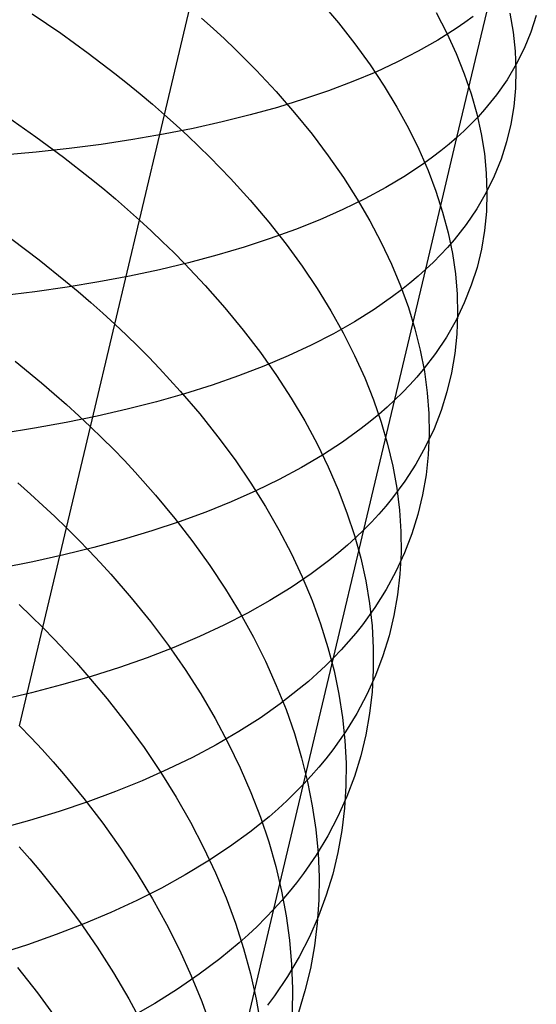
# Model space of a CAD drawing. Extents: x -383 to 1849, y -1185 to -529.
# Tile 284 of 656: x 228 to 234, y -1072 to -1061. Entities that reach past the tile are written whole.
import ezdxf

# ---------------------------------------------------------------- set-up
doc = ezdxf.new("R2010")
doc.units = 0
doc.layers.add('PREDEFINITO', color=7, linetype='CONTINUOUS')

msp = doc.modelspace()

# ---------------------------------------------------------------- linework, layer by layer
at = {"layer": 'PREDEFINITO'}
for p, q in [((231.472, -1060.332, 507.082), (231.682, -1060.582, 506.718)), ((233.097, -1061.95, 493.274), (233.48, -1060.352, 492.469)), ((228.02, -1060.471, 511.804), (228.361, -1060.705, 511.545)), ((229.603, -1061.678, 510.403), (229.905, -1060.402, 509.575)), ((232.851, -1060.458, 503.976), (232.978, -1060.702, 503.569)), ((233.73, -1060.464, 500.652), (233.77, -1060.692, 500.217)), ((234.048, -1060.493, 496.759), (233.984, -1060.691, 496.316)), ((230.046, -1060.525, 509.418), (230.184, -1060.648, 509.259)), ((231.682, -1060.582, 506.718), (231.878, -1060.832, 506.345)), ((233.193, -1060.576, 491.835), (233.089, -1060.648, 491.627)), ((233.292, -1060.503, 492.045), (233.193, -1060.576, 491.835)), ((228.361, -1060.705, 511.545), (228.691, -1060.942, 511.276)), ((230.184, -1060.648, 509.259), (230.318, -1060.772, 509.098)), ((233.089, -1060.648, 491.627), (232.87, -1060.787, 491.213)), ((232.978, -1060.702, 503.569), (233.089, -1060.945, 503.157)), ((233.77, -1060.692, 500.217), (233.795, -1060.918, 499.781)), ((233.984, -1060.691, 496.316), (233.904, -1060.885, 495.874)), ((230.318, -1060.772, 509.098), (230.448, -1060.896, 508.934)), ((231.878, -1060.832, 506.345), (232.06, -1061.084, 505.966)), ((232.87, -1060.787, 491.213), (232.637, -1060.92, 490.806)), ((228.691, -1060.942, 511.276), (229.008, -1061.184, 510.995)), ((230.448, -1060.896, 508.934), (230.699, -1061.147, 508.599)), ((232.637, -1060.92, 490.806), (232.389, -1061.047, 490.404)), ((233.089, -1060.945, 503.157), (233.186, -1061.188, 502.74)), ((233.795, -1060.918, 499.781), (233.805, -1061.141, 499.343)), ((233.904, -1060.885, 495.874), (233.809, -1061.075, 495.433)), ((232.06, -1061.084, 505.966), (232.227, -1061.336, 505.58)), ((232.389, -1061.047, 490.404), (232.128, -1061.168, 490.009)), ((233.809, -1061.075, 495.433), (233.698, -1061.26, 494.995)), ((229.008, -1061.184, 510.995), (229.161, -1061.306, 510.851)), ((230.699, -1061.147, 508.599), (230.936, -1061.4, 508.255)), ((232.128, -1061.168, 490.009), (231.853, -1061.283, 489.62)), ((233.186, -1061.188, 502.74), (233.269, -1061.429, 502.319)), ((233.805, -1061.141, 499.343), (233.8, -1061.361, 498.904)), ((229.161, -1061.306, 510.851), (229.312, -1061.429, 510.704)), ((231.853, -1061.283, 489.62), (231.565, -1061.392, 489.239)), ((233.698, -1061.26, 494.995), (233.571, -1061.441, 494.559)), ((229.312, -1061.429, 510.704), (229.459, -1061.553, 510.555)), ((230.936, -1061.4, 508.255), (231.158, -1061.655, 507.903)), ((231.565, -1061.392, 489.239), (231.265, -1061.494, 488.865)), ((232.227, -1061.336, 505.58), (232.38, -1061.588, 505.187)), ((233.269, -1061.429, 502.319), (233.337, -1061.669, 501.894)), ((233.8, -1061.361, 498.904), (233.779, -1061.578, 498.464)), ((229.459, -1061.553, 510.555), (229.603, -1061.678, 510.403)), ((231.265, -1061.494, 488.865), (230.953, -1061.591, 488.498)), ((233.571, -1061.441, 494.559), (233.429, -1061.616, 494.127)), ((230.953, -1061.591, 488.498), (230.628, -1061.68, 488.14)), ((231.158, -1061.655, 507.903), (231.366, -1061.911, 507.542)), ((232.38, -1061.588, 505.187), (232.519, -1061.84, 504.789)), ((233.337, -1061.669, 501.894), (233.389, -1061.907, 501.467)), ((233.429, -1061.616, 494.127), (233.352, -1061.702, 493.912)), ((233.779, -1061.578, 498.464), (233.744, -1061.792, 498.023)), ((227.725, -1061.704, 512.641), (228.065, -1061.943, 512.385)), ((229.303, -1062.937, 511.256), (229.603, -1061.678, 510.403)), ((229.603, -1061.678, 510.403), (229.743, -1061.803, 510.248)), ((230.293, -1061.764, 487.79), (229.946, -1061.841, 487.449)), ((230.628, -1061.68, 488.14), (230.293, -1061.764, 487.79)), ((233.271, -1061.786, 493.698), (233.186, -1061.869, 493.485)), ((233.352, -1061.702, 493.912), (233.271, -1061.786, 493.698)), ((233.744, -1061.792, 498.023), (233.693, -1062.003, 497.583)), ((229.946, -1061.841, 487.449), (229.59, -1061.911, 487.117)), ((229.743, -1061.803, 510.248), (229.88, -1061.929, 510.091)), ((232.519, -1061.84, 504.789), (232.643, -1062.091, 504.385)), ((233.186, -1061.869, 493.485), (233.097, -1061.95, 493.274)), ((233.389, -1061.907, 501.467), (233.427, -1062.143, 501.037)), ((228.065, -1061.943, 512.385), (228.394, -1062.186, 512.119)), ((229.223, -1061.975, 486.795), (228.846, -1062.032, 486.482)), ((229.59, -1061.911, 487.117), (229.223, -1061.975, 486.795)), ((229.88, -1061.929, 510.091), (230.013, -1062.056, 509.931)), ((231.366, -1061.911, 507.542), (231.561, -1062.168, 507.174)), ((232.728, -1063.524, 494.131), (233.097, -1061.95, 493.274)), ((233.097, -1061.95, 493.274), (233.004, -1062.03, 493.063)), ((233.693, -1062.003, 497.583), (233.627, -1062.209, 497.144)), ((228.067, -1062.126, 485.888), (227.664, -1062.163, 485.607)), ((228.461, -1062.083, 486.18), (228.067, -1062.126, 485.888)), ((228.846, -1062.032, 486.482), (228.461, -1062.083, 486.18)), ((230.013, -1062.056, 509.931), (230.143, -1062.184, 509.769)), ((232.643, -1062.091, 504.385), (232.753, -1062.343, 503.976)), ((232.908, -1062.109, 492.854), (232.807, -1062.186, 492.646)), ((233.004, -1062.03, 493.063), (232.908, -1062.109, 492.854)), ((233.427, -1062.143, 501.037), (233.45, -1062.376, 500.605)), ((228.394, -1062.186, 512.119), (228.71, -1062.433, 511.842)), ((230.143, -1062.184, 509.769), (230.392, -1062.441, 509.438)), ((231.561, -1062.168, 507.174), (231.741, -1062.427, 506.798)), ((232.702, -1062.261, 492.439), (232.482, -1062.408, 492.029)), ((232.807, -1062.186, 492.646), (232.702, -1062.261, 492.439)), ((233.627, -1062.209, 497.144), (233.545, -1062.411, 496.706)), ((232.753, -1062.343, 503.976), (232.848, -1062.593, 503.563)), ((233.45, -1062.376, 500.605), (233.458, -1062.608, 500.171)), ((228.71, -1062.433, 511.842), (228.864, -1062.557, 511.699)), ((230.392, -1062.441, 509.438), (230.627, -1062.7, 509.098)), ((231.741, -1062.427, 506.798), (231.906, -1062.686, 506.416)), ((232.482, -1062.408, 492.029), (232.247, -1062.548, 491.626)), ((233.545, -1062.411, 496.706), (233.448, -1062.609, 496.27)), ((228.864, -1062.557, 511.699), (229.014, -1062.683, 511.554)), ((232.247, -1062.548, 491.626), (231.998, -1062.683, 491.228)), ((232.848, -1062.593, 503.563), (232.928, -1062.842, 503.146)), ((233.448, -1062.609, 496.27), (233.336, -1062.802, 495.836)), ((233.458, -1062.608, 500.171), (233.451, -1062.836, 499.736)), ((229.014, -1062.683, 511.554), (229.16, -1062.81, 511.406)), ((230.627, -1062.7, 509.098), (230.848, -1062.961, 508.749)), ((231.998, -1062.683, 491.228), (231.735, -1062.811, 490.836)), ((231.906, -1062.686, 506.416), (232.058, -1062.945, 506.027)), ((229.16, -1062.81, 511.406), (229.303, -1062.937, 511.256)), ((231.735, -1062.811, 490.836), (231.458, -1062.933, 490.451)), ((232.928, -1062.842, 503.146), (232.993, -1063.09, 502.725)), ((233.336, -1062.802, 495.836), (233.208, -1062.991, 495.404)), ((233.451, -1062.836, 499.736), (233.429, -1063.061, 499.3)), ((229.008, -1064.18, 512.134), (229.303, -1062.937, 511.256)), ((229.303, -1062.937, 511.256), (229.443, -1063.065, 511.103)), ((230.848, -1062.961, 508.749), (231.055, -1063.224, 508.393)), ((231.458, -1062.933, 490.451), (231.169, -1063.048, 490.074)), ((232.058, -1062.945, 506.027), (232.194, -1063.204, 505.633)), ((229.443, -1063.065, 511.103), (229.579, -1063.195, 510.948)), ((231.169, -1063.048, 490.074), (230.867, -1063.158, 489.703)), ((233.208, -1062.991, 495.404), (233.064, -1063.174, 494.976)), ((233.429, -1063.061, 499.3), (233.392, -1063.283, 498.864)), ((227.775, -1063.165, 513.25), (228.103, -1063.413, 512.987)), ((229.579, -1063.195, 510.948), (229.712, -1063.324, 510.79)), ((230.867, -1063.158, 489.703), (230.553, -1063.26, 489.34)), ((233.064, -1063.174, 494.976), (232.986, -1063.263, 494.763)), ((232.993, -1063.09, 502.725), (233.044, -1063.336, 502.301)), ((230.553, -1063.26, 489.34), (230.227, -1063.357, 488.986)), ((231.055, -1063.224, 508.393), (231.248, -1063.488, 508.028)), ((232.194, -1063.204, 505.633), (232.317, -1063.464, 505.233)), ((232.986, -1063.263, 494.763), (232.904, -1063.352, 494.551)), ((233.392, -1063.283, 498.864), (233.339, -1063.502, 498.428)), ((228.103, -1063.413, 512.987), (228.418, -1063.665, 512.713)), ((229.712, -1063.324, 510.79), (229.842, -1063.455, 510.63)), ((230.227, -1063.357, 488.986), (229.89, -1063.446, 488.639)), ((232.818, -1063.439, 494.34), (232.728, -1063.524, 494.131)), ((232.904, -1063.352, 494.551), (232.818, -1063.439, 494.34)), ((233.044, -1063.336, 502.301), (233.08, -1063.58, 501.875)), ((229.543, -1063.53, 488.302), (229.185, -1063.606, 487.973)), ((229.89, -1063.446, 488.639), (229.543, -1063.53, 488.302)), ((229.842, -1063.455, 510.63), (230.089, -1063.718, 510.302)), ((231.248, -1063.488, 508.028), (231.426, -1063.753, 507.657)), ((231.985, -1066.638, 495.904), (232.728, -1063.524, 494.131)), ((232.317, -1063.464, 505.233), (232.425, -1063.722, 504.829)), ((232.728, -1063.524, 494.131), (232.635, -1063.608, 493.922)), ((233.339, -1063.502, 498.428), (233.271, -1063.716, 497.993)), ((228.418, -1063.665, 512.713), (228.571, -1063.792, 512.572)), ((229.185, -1063.606, 487.973), (228.817, -1063.676, 487.654)), ((232.635, -1063.608, 493.922), (232.537, -1063.69, 493.715)), ((233.08, -1063.58, 501.875), (233.101, -1063.822, 501.447)), ((228.439, -1063.738, 487.345), (228.053, -1063.794, 487.045)), ((228.817, -1063.676, 487.654), (228.439, -1063.738, 487.345)), ((230.089, -1063.718, 510.302), (230.323, -1063.984, 509.966)), ((231.426, -1063.753, 507.657), (231.59, -1064.02, 507.279)), ((232.436, -1063.771, 493.508), (232.33, -1063.85, 493.304)), ((232.425, -1063.722, 504.829), (232.518, -1063.98, 504.42)), ((232.537, -1063.69, 493.715), (232.436, -1063.771, 493.508)), ((233.271, -1063.716, 497.993), (233.187, -1063.926, 497.559)), ((228.053, -1063.794, 487.045), (227.657, -1063.843, 486.756)), ((228.571, -1063.792, 512.572), (228.72, -1063.921, 512.428)), ((232.33, -1063.85, 493.304), (232.109, -1064.005, 492.898)), ((233.101, -1063.822, 501.447), (233.107, -1064.062, 501.017)), ((228.72, -1063.921, 512.428), (228.866, -1064.05, 512.282)), ((230.323, -1063.984, 509.966), (230.543, -1064.251, 509.621)), ((231.59, -1064.02, 507.279), (231.74, -1064.286, 506.895)), ((232.109, -1064.005, 492.898), (231.872, -1064.153, 492.497)), ((232.518, -1063.98, 504.42), (232.596, -1064.237, 504.007)), ((233.187, -1063.926, 497.559), (233.088, -1064.132, 497.127)), ((228.866, -1064.05, 512.282), (229.008, -1064.18, 512.134)), ((233.088, -1064.132, 497.127), (232.973, -1064.334, 496.697)), ((233.107, -1064.062, 501.017), (233.098, -1064.298, 500.586)), ((228.718, -1065.407, 513.036), (229.008, -1064.18, 512.134)), ((229.008, -1064.18, 512.134), (229.148, -1064.312, 511.983)), ((230.543, -1064.251, 509.621), (230.749, -1064.521, 509.269)), ((231.872, -1064.153, 492.497), (231.621, -1064.295, 492.103)), ((232.596, -1064.237, 504.007), (232.66, -1064.493, 503.591)), ((229.148, -1064.312, 511.983), (229.283, -1064.444, 511.829)), ((231.621, -1064.295, 492.103), (231.357, -1064.43, 491.715)), ((231.74, -1064.286, 506.895), (231.875, -1064.553, 506.505)), ((232.973, -1064.334, 496.697), (232.843, -1064.53, 496.27)), ((233.098, -1064.298, 500.586), (233.074, -1064.532, 500.154)), ((229.283, -1064.444, 511.829), (229.415, -1064.576, 511.673)), ((231.357, -1064.43, 491.715), (231.079, -1064.559, 491.333)), ((232.66, -1064.493, 503.591), (232.709, -1064.747, 503.172)), ((229.415, -1064.576, 511.673), (229.544, -1064.71, 511.515)), ((230.749, -1064.521, 509.269), (230.94, -1064.792, 508.909)), ((231.079, -1064.559, 491.333), (230.788, -1064.682, 490.959)), ((231.875, -1064.553, 506.505), (231.996, -1064.82, 506.109)), ((232.843, -1064.53, 496.27), (232.697, -1064.721, 495.846)), ((233.074, -1064.532, 500.154), (233.035, -1064.762, 499.722)), ((227.817, -1064.623, 513.878), (228.131, -1064.881, 513.608)), ((229.544, -1064.71, 511.515), (229.79, -1064.979, 511.192)), ((230.788, -1064.682, 490.959), (230.485, -1064.799, 490.592)), ((232.697, -1064.721, 495.846), (232.618, -1064.814, 495.635)), ((230.485, -1064.799, 490.592), (230.17, -1064.908, 490.232)), ((230.94, -1064.792, 508.909), (231.117, -1065.064, 508.542)), ((231.996, -1064.82, 506.109), (232.102, -1065.086, 505.709)), ((232.618, -1064.814, 495.635), (232.535, -1064.907, 495.425)), ((232.709, -1064.747, 503.172), (232.743, -1064.999, 502.75)), ((233.035, -1064.762, 499.722), (232.98, -1064.989, 499.291)), ((228.131, -1064.881, 513.608), (228.282, -1065.011, 513.469)), ((230.17, -1064.908, 490.232), (229.843, -1065.011, 489.88)), ((232.535, -1064.907, 495.425), (232.448, -1064.997, 495.216)), ((228.282, -1065.011, 513.469), (228.431, -1065.142, 513.327)), ((229.843, -1065.011, 489.88), (229.505, -1065.108, 489.537)), ((229.79, -1064.979, 511.192), (230.023, -1065.251, 510.859)), ((231.117, -1065.064, 508.542), (231.279, -1065.337, 508.168)), ((232.102, -1065.086, 505.709), (232.193, -1065.351, 505.305)), ((232.448, -1064.997, 495.216), (232.357, -1065.086, 495.009)), ((232.743, -1064.999, 502.75), (232.762, -1065.249, 502.326)), ((232.98, -1064.989, 499.291), (232.91, -1065.211, 498.86)), ((228.431, -1065.142, 513.327), (228.576, -1065.274, 513.183)), ((229.156, -1065.197, 489.202), (228.797, -1065.28, 488.876)), ((229.505, -1065.108, 489.537), (229.156, -1065.197, 489.202)), ((232.263, -1065.174, 494.802), (232.164, -1065.26, 494.597)), ((232.357, -1065.086, 495.009), (232.263, -1065.174, 494.802)), ((228.797, -1065.28, 488.876), (228.428, -1065.356, 488.56)), ((228.576, -1065.274, 513.183), (228.718, -1065.407, 513.036)), ((230.023, -1065.251, 510.859), (230.241, -1065.525, 510.519)), ((232.164, -1065.26, 494.597), (232.061, -1065.345, 494.392)), ((232.762, -1065.249, 502.326), (232.766, -1065.496, 501.9)), ((232.91, -1065.211, 498.86), (232.825, -1065.43, 498.43)), ((228.049, -1065.424, 488.253), (227.662, -1065.486, 487.956)), ((228.428, -1065.356, 488.56), (228.049, -1065.424, 488.253)), ((228.431, -1066.615, 513.962), (228.718, -1065.407, 513.036)), ((228.718, -1065.407, 513.036), (228.856, -1065.541, 512.887)), ((231.279, -1065.337, 508.168), (231.427, -1065.611, 507.788)), ((231.955, -1065.428, 494.189), (231.731, -1065.59, 493.787)), ((232.061, -1065.345, 494.392), (231.955, -1065.428, 494.189)), ((232.193, -1065.351, 505.305), (232.27, -1065.616, 504.896)), ((232.825, -1065.43, 498.43), (232.724, -1065.644, 498.002)), ((228.856, -1065.541, 512.887), (228.991, -1065.675, 512.735)), ((230.241, -1065.525, 510.519), (230.445, -1065.801, 510.17)), ((232.766, -1065.496, 501.9), (232.755, -1065.741, 501.474)), ((231.427, -1065.611, 507.788), (231.561, -1065.885, 507.402)), ((231.731, -1065.59, 493.787), (231.492, -1065.745, 493.391)), ((232.27, -1065.616, 504.896), (232.332, -1065.879, 504.485)), ((232.724, -1065.644, 498.002), (232.607, -1065.853, 497.576)), ((228.991, -1065.675, 512.735), (229.122, -1065.811, 512.581)), ((231.492, -1065.745, 493.391), (231.239, -1065.894, 493)), ((232.755, -1065.741, 501.474), (232.729, -1065.982, 501.047)), ((229.122, -1065.811, 512.581), (229.25, -1065.948, 512.425)), ((230.445, -1065.801, 510.17), (230.634, -1066.079, 509.814)), ((231.239, -1065.894, 493), (230.973, -1066.037, 492.616)), ((231.561, -1065.885, 507.402), (231.679, -1066.159, 507.012)), ((232.332, -1065.879, 504.485), (232.379, -1066.141, 504.07)), ((232.607, -1065.853, 497.576), (232.475, -1066.058, 497.153)), ((229.25, -1065.948, 512.425), (229.495, -1066.223, 512.105)), ((232.729, -1065.982, 501.047), (232.688, -1066.221, 500.619)), ((227.847, -1066.078, 514.527), (227.998, -1066.211, 514.389)), ((230.634, -1066.079, 509.814), (230.81, -1066.358, 509.452)), ((230.973, -1066.037, 492.616), (230.693, -1066.173, 492.238)), ((232.475, -1066.058, 497.153), (232.328, -1066.257, 496.733)), ((232.379, -1066.141, 504.07), (232.411, -1066.401, 503.653)), ((227.998, -1066.211, 514.389), (228.146, -1066.345, 514.249)), ((229.495, -1066.223, 512.105), (229.725, -1066.501, 511.777)), ((230.693, -1066.173, 492.238), (230.4, -1066.303, 491.867)), ((231.679, -1066.159, 507.012), (231.784, -1066.433, 506.616)), ((232.328, -1066.257, 496.733), (232.248, -1066.354, 496.524)), ((232.688, -1066.221, 500.619), (232.631, -1066.455, 500.192)), ((228.146, -1066.345, 514.249), (228.29, -1066.479, 514.107)), ((230.4, -1066.303, 491.867), (230.095, -1066.426, 491.503)), ((230.81, -1066.358, 509.452), (230.97, -1066.638, 509.082)), ((232.248, -1066.354, 496.524), (232.165, -1066.45, 496.317)), ((228.29, -1066.479, 514.107), (228.431, -1066.615, 513.962)), ((230.095, -1066.426, 491.503), (229.778, -1066.542, 491.147)), ((231.784, -1066.433, 506.616), (231.873, -1066.706, 506.216)), ((232.165, -1066.45, 496.317), (232.077, -1066.545, 496.11)), ((232.411, -1066.401, 503.653), (232.428, -1066.659, 503.234)), ((232.631, -1066.455, 500.192), (232.56, -1066.686, 499.766)), ((228.149, -1067.806, 514.912), (228.431, -1066.615, 513.962)), ((228.431, -1066.615, 513.962), (228.569, -1066.752, 513.815)), ((229.778, -1066.542, 491.147), (229.449, -1066.651, 490.799)), ((229.725, -1066.501, 511.777), (229.942, -1066.781, 511.441)), ((232.077, -1066.545, 496.11), (231.985, -1066.638, 495.904)), ((229.449, -1066.651, 490.799), (229.109, -1066.754, 490.459)), ((230.97, -1066.638, 509.082), (231.117, -1066.918, 508.707)), ((231.622, -1068.167, 496.841), (231.985, -1066.638, 495.904)), ((231.89, -1066.729, 495.7), (231.791, -1066.819, 495.497)), ((231.873, -1066.706, 506.216), (231.948, -1066.978, 505.813)), ((231.985, -1066.638, 495.904), (231.89, -1066.729, 495.7)), ((232.428, -1066.659, 503.234), (232.43, -1066.914, 502.813)), ((232.56, -1066.686, 499.766), (232.472, -1066.912, 499.341)), ((228.758, -1066.85, 490.127), (228.397, -1066.938, 489.804)), ((228.569, -1066.752, 513.815), (228.703, -1066.89, 513.665)), ((229.109, -1066.754, 490.459), (228.758, -1066.85, 490.127)), ((229.942, -1066.781, 511.441), (230.144, -1067.064, 511.096)), ((231.791, -1066.819, 495.497), (231.687, -1066.908, 495.294)), ((228.397, -1066.938, 489.804), (228.026, -1067.02, 489.491)), ((228.703, -1066.89, 513.665), (228.833, -1067.028, 513.513)), ((231.117, -1066.918, 508.707), (231.249, -1067.2, 508.326)), ((231.687, -1066.908, 495.294), (231.58, -1066.995, 495.094)), ((232.472, -1066.912, 499.341), (232.37, -1067.134, 498.917)), ((232.43, -1066.914, 502.813), (232.418, -1067.166, 502.391)), ((228.026, -1067.02, 489.491), (227.645, -1067.094, 489.187)), ((228.833, -1067.028, 513.513), (228.96, -1067.167, 513.358)), ((230.144, -1067.064, 511.096), (230.332, -1067.348, 510.745)), ((231.58, -1066.995, 495.094), (231.355, -1067.164, 494.696)), ((231.948, -1066.978, 505.813), (232.008, -1067.249, 505.406)), ((228.96, -1067.167, 513.358), (229.204, -1067.449, 513.043)), ((231.355, -1067.164, 494.696), (231.115, -1067.327, 494.303)), ((231.249, -1067.2, 508.326), (231.366, -1067.481, 507.94)), ((232.37, -1067.134, 498.917), (232.251, -1067.352, 498.496)), ((232.418, -1067.166, 502.391), (232.39, -1067.416, 501.968)), ((232.008, -1067.249, 505.406), (232.054, -1067.518, 504.996)), ((230.332, -1067.348, 510.745), (230.505, -1067.634, 510.387)), ((231.115, -1067.327, 494.303), (230.861, -1067.483, 493.917)), ((232.251, -1067.352, 498.496), (232.118, -1067.564, 498.077)), ((232.39, -1067.416, 501.968), (232.346, -1067.662, 501.546)), ((227.864, -1067.531, 515.195), (228.008, -1067.668, 515.055)), ((229.204, -1067.449, 513.043), (229.433, -1067.733, 512.719)), ((230.861, -1067.483, 493.917), (230.594, -1067.633, 493.537)), ((231.366, -1067.481, 507.94), (231.468, -1067.762, 507.549)), ((232.054, -1067.518, 504.996), (232.084, -1067.786, 504.583)), ((228.008, -1067.668, 515.055), (228.149, -1067.806, 514.912)), ((230.594, -1067.633, 493.537), (230.313, -1067.776, 493.163)), ((230.505, -1067.634, 510.387), (230.665, -1067.921, 510.022)), ((232.118, -1067.564, 498.077), (231.968, -1067.771, 497.661)), ((232.346, -1067.662, 501.546), (232.288, -1067.904, 501.123)), ((229.433, -1067.733, 512.719), (229.648, -1068.019, 512.387)), ((230.313, -1067.776, 493.163), (230.019, -1067.912, 492.796)), ((231.468, -1067.762, 507.549), (231.556, -1068.042, 507.154)), ((231.968, -1067.771, 497.661), (231.888, -1067.872, 497.455)), ((232.084, -1067.786, 504.583), (232.099, -1068.051, 504.169)), ((227.87, -1068.979, 515.884), (228.149, -1067.806, 514.912)), ((228.149, -1067.806, 514.912), (228.286, -1067.946, 514.766)), ((231.888, -1067.872, 497.455), (231.803, -1067.972, 497.249)), ((232.288, -1067.904, 501.123), (232.214, -1068.143, 500.702)), ((228.286, -1067.946, 514.766), (228.419, -1068.086, 514.619)), ((229.648, -1068.019, 512.387), (229.848, -1068.308, 512.047)), ((230.019, -1067.912, 492.796), (229.713, -1068.042, 492.437)), ((230.665, -1067.921, 510.022), (230.809, -1068.208, 509.651)), ((231.803, -1067.972, 497.249), (231.715, -1068.07, 497.045)), ((228.419, -1068.086, 514.619), (228.549, -1068.228, 514.469)), ((229.713, -1068.042, 492.437), (229.395, -1068.165, 492.084)), ((231.556, -1068.042, 507.154), (231.629, -1068.322, 506.755)), ((231.715, -1068.07, 497.045), (231.622, -1068.167, 496.841)), ((232.099, -1068.051, 504.169), (232.099, -1068.314, 503.753)), ((232.214, -1068.143, 500.702), (232.125, -1068.377, 500.281)), ((228.549, -1068.228, 514.469), (228.675, -1068.37, 514.316)), ((229.395, -1068.165, 492.084), (229.065, -1068.281, 491.74)), ((230.809, -1068.208, 509.651), (230.939, -1068.497, 509.275)), ((231.264, -1069.678, 497.81), (231.622, -1068.167, 496.841)), ((231.622, -1068.167, 496.841), (231.526, -1068.262, 496.639)), ((228.675, -1068.37, 514.316), (228.918, -1068.657, 514.005)), ((229.065, -1068.281, 491.74), (228.724, -1068.389, 491.404)), ((229.848, -1068.308, 512.047), (230.035, -1068.599, 511.7)), ((231.426, -1068.356, 496.438), (231.322, -1068.448, 496.238)), ((231.526, -1068.262, 496.639), (231.426, -1068.356, 496.438)), ((231.629, -1068.322, 506.755), (231.688, -1068.601, 506.353)), ((232.125, -1068.377, 500.281), (232.02, -1068.607, 499.862)), ((232.099, -1068.314, 503.753), (232.085, -1068.575, 503.336)), ((228.372, -1068.491, 491.076), (228.011, -1068.585, 490.757)), ((228.724, -1068.389, 491.404), (228.372, -1068.491, 491.076)), ((230.939, -1068.497, 509.275), (231.055, -1068.785, 508.894)), ((231.322, -1068.448, 496.238), (231.214, -1068.539, 496.039)), ((228.011, -1068.585, 490.757), (227.639, -1068.673, 490.447)), ((230.035, -1068.599, 511.7), (230.207, -1068.892, 511.346)), ((231.214, -1068.539, 496.039), (230.987, -1068.716, 495.646)), ((231.688, -1068.601, 506.353), (231.731, -1068.878, 505.948)), ((232.02, -1068.607, 499.862), (231.9, -1068.832, 499.446)), ((232.085, -1068.575, 503.336), (232.055, -1068.832, 502.918)), ((228.918, -1068.657, 514.005), (229.145, -1068.947, 513.686)), ((230.987, -1068.716, 495.646), (230.745, -1068.886, 495.258)), ((231.055, -1068.785, 508.894), (231.155, -1069.073, 508.508)), ((231.9, -1068.832, 499.446), (231.765, -1069.052, 499.032)), ((232.055, -1068.832, 502.918), (232.01, -1069.086, 502.5)), ((229.145, -1068.947, 513.686), (229.359, -1069.24, 513.358)), ((230.207, -1068.892, 511.346), (230.364, -1069.185, 510.986)), ((230.745, -1068.886, 495.258), (230.49, -1069.049, 494.875)), ((231.731, -1068.878, 505.948), (231.759, -1069.153, 505.541)), ((227.87, -1068.979, 515.884), (228.007, -1069.121, 515.741)), ((230.49, -1069.049, 494.875), (230.22, -1069.206, 494.499)), ((231.155, -1069.073, 508.508), (231.242, -1069.361, 508.118)), ((231.765, -1069.052, 499.032), (231.613, -1069.266, 498.621)), ((232.01, -1069.086, 502.5), (231.949, -1069.336, 502.083)), ((228.007, -1069.121, 515.741), (228.14, -1069.264, 515.596)), ((230.364, -1069.185, 510.986), (230.507, -1069.48, 510.621)), ((231.759, -1069.153, 505.541), (231.773, -1069.426, 505.131)), ((228.14, -1069.264, 515.596), (228.269, -1069.408, 515.448)), ((229.359, -1069.24, 513.358), (229.558, -1069.535, 513.023)), ((230.22, -1069.206, 494.499), (229.938, -1069.356, 494.129)), ((231.613, -1069.266, 498.621), (231.532, -1069.372, 498.417)), ((228.269, -1069.408, 515.448), (228.395, -1069.553, 515.298)), ((229.938, -1069.356, 494.129), (229.643, -1069.499, 493.766)), ((231.242, -1069.361, 508.118), (231.313, -1069.648, 507.724)), ((231.532, -1069.372, 498.417), (231.446, -1069.475, 498.213)), ((231.773, -1069.426, 505.131), (231.771, -1069.697, 504.72)), ((231.949, -1069.336, 502.083), (231.873, -1069.583, 501.666)), ((228.395, -1069.553, 515.298), (228.636, -1069.846, 514.992)), ((229.643, -1069.499, 493.766), (229.335, -1069.635, 493.411)), ((229.558, -1069.535, 513.023), (229.743, -1069.833, 512.681)), ((230.507, -1069.48, 510.621), (230.635, -1069.775, 510.249)), ((231.446, -1069.475, 498.213), (231.357, -1069.577, 498.011)), ((229.335, -1069.635, 493.411), (229.015, -1069.765, 493.062)), ((231.357, -1069.577, 498.011), (231.264, -1069.678, 497.81)), ((231.313, -1069.648, 507.724), (231.369, -1069.934, 507.327)), ((231.873, -1069.583, 501.666), (231.782, -1069.825, 501.25)), ((229.015, -1069.765, 493.062), (228.684, -1069.887, 492.721)), ((230.635, -1069.775, 510.249), (230.749, -1070.071, 509.873)), ((230.91, -1071.171, 498.807), (231.264, -1069.678, 497.81)), ((231.166, -1069.777, 497.61), (231.065, -1069.875, 497.411)), ((231.264, -1069.678, 497.81), (231.166, -1069.777, 497.61)), ((231.771, -1069.697, 504.72), (231.755, -1069.965, 504.308)), ((228.684, -1069.887, 492.721), (228.342, -1070.002, 492.389)), ((228.636, -1069.846, 514.992), (228.863, -1070.142, 514.677)), ((229.743, -1069.833, 512.681), (229.914, -1070.132, 512.332)), ((231.065, -1069.875, 497.411), (230.96, -1069.971, 497.213)), ((231.782, -1069.825, 501.25), (231.676, -1070.062, 500.836)), ((228.342, -1070.002, 492.389), (227.989, -1070.11, 492.065)), ((230.96, -1069.971, 497.213), (230.852, -1070.065, 497.017)), ((231.369, -1069.934, 507.327), (231.411, -1070.219, 506.927)), ((231.755, -1069.965, 504.308), (231.723, -1070.23, 503.895)), ((227.989, -1070.11, 492.065), (227.626, -1070.21, 491.749)), ((228.863, -1070.142, 514.677), (229.076, -1070.44, 514.355)), ((229.914, -1070.132, 512.332), (230.07, -1070.432, 511.977)), ((230.852, -1070.065, 497.017), (230.623, -1070.249, 496.628)), ((230.749, -1070.071, 509.873), (230.848, -1070.366, 509.492)), ((231.676, -1070.062, 500.836), (231.554, -1070.295, 500.424)), ((230.623, -1070.249, 496.628), (230.379, -1070.426, 496.244)), ((231.411, -1070.219, 506.927), (231.438, -1070.502, 506.524)), ((231.723, -1070.23, 503.895), (231.676, -1070.492, 503.483)), ((230.848, -1070.366, 509.492), (230.933, -1070.661, 509.107)), ((231.554, -1070.295, 500.424), (231.416, -1070.523, 500.015)), ((227.865, -1070.424, 516.596), (227.993, -1070.57, 516.45)), ((229.076, -1070.44, 514.355), (229.274, -1070.742, 514.025)), ((230.07, -1070.432, 511.977), (230.211, -1070.734, 511.616)), ((230.379, -1070.426, 496.244), (230.122, -1070.596, 495.866)), ((231.676, -1070.492, 503.483), (231.614, -1070.75, 503.07)), ((227.993, -1070.57, 516.45), (228.119, -1070.718, 516.303)), ((230.122, -1070.596, 495.866), (229.851, -1070.76, 495.494)), ((231.416, -1070.523, 500.015), (231.263, -1070.745, 499.609)), ((231.438, -1070.502, 506.524), (231.45, -1070.782, 506.12)), ((228.119, -1070.718, 516.303), (228.359, -1071.017, 516.001)), ((230.933, -1070.661, 509.107), (231.002, -1070.956, 508.718)), ((229.274, -1070.742, 514.025), (229.458, -1071.045, 513.688)), ((229.851, -1070.76, 495.494), (229.567, -1070.917, 495.128)), ((230.211, -1070.734, 511.616), (230.338, -1071.036, 511.25)), ((231.263, -1070.745, 499.609), (231.181, -1070.854, 499.407)), ((231.45, -1070.782, 506.12), (231.446, -1071.061, 505.714)), ((231.614, -1070.75, 503.07), (231.536, -1071.004, 502.658)), ((229.567, -1070.917, 495.128), (229.27, -1071.067, 494.769)), ((231.002, -1070.956, 508.718), (231.057, -1071.249, 508.326)), ((231.094, -1070.961, 499.206), (231.004, -1071.067, 499.006)), ((231.181, -1070.854, 499.407), (231.094, -1070.961, 499.206)), ((228.359, -1071.017, 516.001), (228.584, -1071.318, 515.691)), ((229.27, -1071.067, 494.769), (228.961, -1071.209, 494.418)), ((229.458, -1071.045, 513.688), (229.627, -1071.35, 513.344)), ((230.338, -1071.036, 511.25), (230.45, -1071.338, 510.878)), ((231.004, -1071.067, 499.006), (230.91, -1071.171, 498.807)), ((231.446, -1071.061, 505.714), (231.428, -1071.336, 505.307)), ((231.536, -1071.004, 502.658), (231.443, -1071.254, 502.248)), ((230.56, -1072.646, 499.834), (230.91, -1071.171, 498.807)), ((230.91, -1071.171, 498.807), (230.811, -1071.274, 498.61)), ((228.584, -1071.318, 515.691), (228.795, -1071.623, 515.373)), ((228.961, -1071.209, 494.418), (228.639, -1071.345, 494.073)), ((230.811, -1071.274, 498.61), (230.709, -1071.375, 498.413)), ((231.057, -1071.249, 508.326), (231.097, -1071.541, 507.931)), ((231.443, -1071.254, 502.248), (231.335, -1071.499, 501.839)), ((228.639, -1071.345, 494.073), (228.307, -1071.474, 493.736)), ((229.627, -1071.35, 513.344), (229.782, -1071.657, 512.995)), ((230.45, -1071.338, 510.878), (230.548, -1071.641, 510.503)), ((230.709, -1071.375, 498.413), (230.603, -1071.475, 498.218)), ((231.428, -1071.336, 505.307), (231.394, -1071.609, 504.9)), ((228.307, -1071.474, 493.736), (227.963, -1071.595, 493.407)), ((230.603, -1071.475, 498.218), (230.494, -1071.573, 498.023)), ((231.097, -1071.541, 507.931), (231.122, -1071.831, 507.534)), ((231.335, -1071.499, 501.839), (231.211, -1071.739, 501.432)), ((227.963, -1071.595, 493.407), (227.608, -1071.709, 493.087)), ((228.795, -1071.623, 515.373), (228.992, -1071.93, 515.048)), ((229.782, -1071.657, 512.995), (229.922, -1071.965, 512.639)), ((230.494, -1071.573, 498.023), (230.263, -1071.764, 497.639)), ((230.548, -1071.641, 510.503), (230.63, -1071.943, 510.123)), ((231.394, -1071.609, 504.9), (231.346, -1071.879, 504.492)), ((230.263, -1071.764, 497.639), (230.018, -1071.948, 497.259)), ((231.211, -1071.739, 501.432), (231.072, -1071.974, 501.027)), ((227.846, -1071.865, 517.329), (228.084, -1072.169, 517.031)), ((231.122, -1071.831, 507.534), (231.132, -1072.12, 507.135)), ((231.346, -1071.879, 504.492), (231.282, -1072.144, 504.085)), ((228.992, -1071.93, 515.048), (229.174, -1072.24, 514.716)), ((230.018, -1071.948, 497.259), (229.759, -1072.125, 496.886)), ((229.922, -1071.965, 512.639), (230.048, -1072.274, 512.279)), ((230.63, -1071.943, 510.123), (230.698, -1072.245, 509.74)), ((231.072, -1071.974, 501.027), (230.917, -1072.204, 500.626)), ((229.759, -1072.125, 496.886), (229.487, -1072.296, 496.518)), ((231.132, -1072.12, 507.135), (231.127, -1072.406, 506.735)), ((231.282, -1072.144, 504.085), (231.203, -1072.406, 503.678)), ((228.084, -1072.169, 517.031), (228.308, -1072.477, 516.726)), ((229.174, -1072.24, 514.716), (229.342, -1072.552, 514.377)), ((230.698, -1072.245, 509.74), (230.751, -1072.545, 509.353)), ((230.917, -1072.204, 500.626), (230.833, -1072.317, 500.427)), ((229.487, -1072.296, 496.518), (229.201, -1072.46, 496.157)), ((230.048, -1072.274, 512.279), (230.158, -1072.583, 511.913))]:
    msp.add_line(p, q, dxfattribs=at)

doc.saveas('drawing.dxf')
